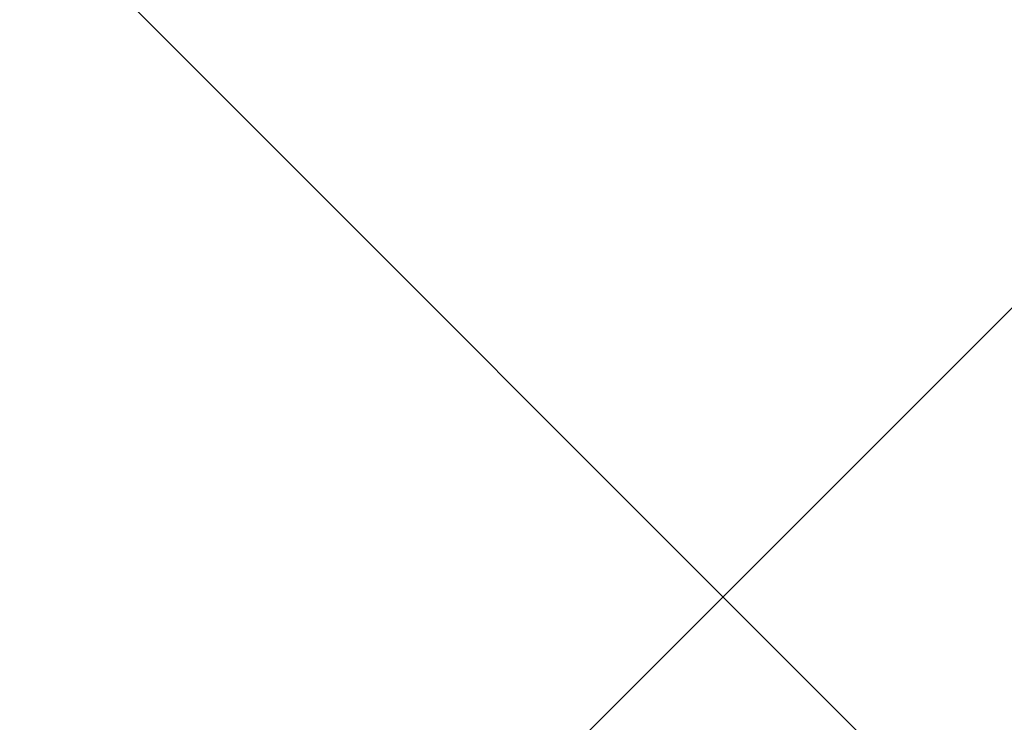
# Model space of a CAD drawing. Header units: millimetres. Extents: x -281 to 121694, y -16481 to 65128.
# Tile 836 of 1056: x 24832 to 24860, y 28361 to 28380. Entities that reach past the tile are written whole.
import ezdxf

# ---------------------------------------------------------------- set-up
doc = ezdxf.new("R2010")
doc.units = ezdxf.units.MM
doc.layers.add('A--L28__Hoofddraagconstructies', color=3, linetype='Continuous', lineweight=5)

# ---------------------------------------------------------------- blocks, each defined once
blk = doc.blocks.new('28_SCO_TLB_column concrete precast square - 250x950-V4-L_80_ 12')
at = {"layer": 'A--L28__Hoofddraagconstructies', "lineweight": 13}
h = blk.add_hatch(dxfattribs=at)
h.set_pattern_fill('FP_27', color=41, style=0, pattern_type=2)
h.set_pattern_definition([(315, (-28275, 24575), (106.066, 106.066), []), (45, (-28275, 24575), (-106.066, 106.066), []), (320, (-28275, 24575), (-31.3759, -358.6306), [37.5, -412.5]), (265, (-28275, 24575), (376.0957, 69.376), [30, -330]), (10.451, (-28277.6, 24545.1), (344.7173, -289.2568), [31.87, -350.571]), (316.184, (-28175, 24575), (-82.7615, -533.62), [56.25, -618.75]), (6.636, (-28181.9, 24530.53), (487.062, -467.3284), [47.805, -525.857]), (261.184, (-28175, 24575), (487.058, -467.333), [45, -495]), (291, (-28200, 24525), (-201.3095, -298.454), [37.5, -412.5]), (236, (-28200, 24525), (362.575, -121.657), [30, -330]), (341.451, (-28216.78, 24500.13), (161.262, -420.112), [31.87, -350.571]), (307.5, (-28275, 24575), (166.44693, -6.07993), [3.353, -322.647, 3.353, -331.647, -331.25]), (307.5, (-28275, 24575), (166.44693, -6.07993), [-661, 3.353, -327.897]), (277.5, (-28275, 24575), (197.20586, -131.5348), [3.353, -187.647, 3.353, -315.147, -126.25]), (277.5, (-28275, 24575), (197.20586, -131.5348), [-509.5, 3.353, -122.897]), (237.5, (-28275, 24686.5), (-11.27744, -266.9112), [3.353, -121.647, 3.353, -386.647, -517.5]), (237.5, (-28275, 24686.5), (-11.27744, -266.9112), [-515, 3.353, -514.147]), (227.5, (-28275, 24736.5), (50.0525, -291.5931), [3.353, -159.147, 3.353, -255.647, -367.5]), (227.5, (-28275, 24736.5), (50.0525, -291.5931), [-421.5, 3.353, -364.147]), (227.5, (-28275, 24736.5), (50.0525, -291.5931), [3.353, -159.147, 3.353, -255.647, -367.5]), (227.5, (-28275, 24736.5), (50.0525, -291.5931), [-421.5, 3.353, -364.147])])
h.paths.add_polyline_path([(-125, 475), (-125, -475), (125, -475), (125, 475)])
blk = doc.blocks.new('TBR-B-BWK-C-BES-ARC-R25_rvt-1-L_80_ 12')
at = {"layer": 'A--L28__Hoofddraagconstructies', "color": 241, "lineweight": 18, "rotation": 89.9999999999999}
blk.add_blockref('28_SCO_TLB_column concrete precast square - 250x950-V4-L_80_ 12', (24575, 28275), dxfattribs=at)

msp = doc.modelspace()

# ---------------------------------------------------------------- block references
at = {"lineweight": 5}
msp.add_blockref('TBR-B-BWK-C-BES-ARC-R25_rvt-1-L_80_ 12', (0, 0), dxfattribs=at)

doc.saveas('drawing.dxf')
